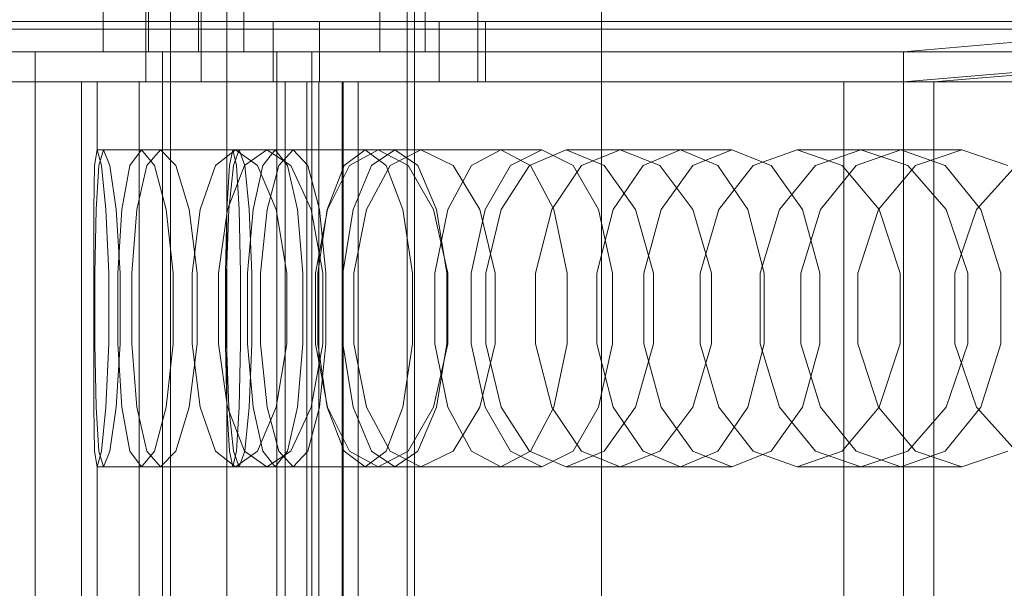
# Model space of a CAD drawing. Header units: millimetres. Extents: x -2233 to 61924, y -68080 to 6847.
# Tile 608 of 656: x 24848 to 24978, y -17867 to -17792. Entities that reach past the tile are written whole.
import ezdxf

# ---------------------------------------------------------------- set-up
doc = ezdxf.new("R2010")
doc.units = ezdxf.units.MM
for name, color, linetype, lineweight in [('COTAS_P', 1, 'Continuous', 0), ('superior_briquetadora', 7, 'Continuous', 0), ('superior_C02', 7, 'Continuous', 0), ('superior_C02-briq', 7, 'Continuous', 0), ('superior_C05', 7, 'Continuous', 0)]:
    doc.layers.add(name, color=color, linetype=linetype, lineweight=lineweight)
doc.dimstyles.new('R19_100', dxfattribs={"dimtxt": 250, "dimasz": 150, "dimexe": 150, "dimexo": 80, "dimgap": 100, "dimtad": 1, "dimtih": 1, "dimtoh": 1, "dimdsep": 46, "dimcen": 0.09, "dimadec": 0, "dimazin": 0, "dimtfac": 1, "dimtdec": 4, "dimtofl": 0, "dimtmove": 0, "dimatfit": 3, "dimfxl": 1, "dimtolj": 1, "dimtzin": 0, "dimarcsym": 0})

# ---------------------------------------------------------------- blocks, each defined once
blk = doc.blocks.new('DIM_R28_34')
at = {"layer": 'COTAS_P'}
for p, q in [((24250.07, -17080), (24400.07, -17035)), ((26750.07, -17080), (26600.07, -17035)), ((24250.07, -17980), (24250.07, -17080)), ((24250.07, -17080), (26750.07, -17080)), ((24250.07, -17080), (24400.07, -17125)), ((26750.07, -17080), (26600.07, -17125)), ((26750.07, -17980), (26750.07, -17080))]:
    blk.add_line(p, q, dxfattribs=at)
blk.add_text('2500 P', height=250, dxfattribs=at).set_placement((25500.07, -16980))

msp = doc.modelspace()

# ---------------------------------------------------------------- linework, layer by layer
at = {"layer": 'superior_briquetadora'}
for p, q in [((24965.067, -17796), (25047.067, -17789)), ((24859.067, -17796), (24859.067, -17790)), ((24864.712, -17792), (24864.712, -17790)), ((24865.067, -17790), (24865.067, -17796)), ((24871.712, -17796), (24871.712, -17790)), ((24872.067, -17790), (24872.067, -17792)), ((24877.712, -17790), (24877.712, -17796)), ((24895.712, -17796), (24895.712, -17790)), ((24901.712, -17790), (24901.712, -17796)), ((24908.712, -17790), (24908.712, -17792)), ((25050.067, -17793), (24650.067, -17793)), ((24653.067, -17793), (25047.067, -17793)), ((24827.086, -17792), (24992.28, -17792)), ((24872.067, -17792), (24828.067, -17792)), ((24998.408, -17792), (24833.215, -17792)), ((24908.712, -17792), (24864.712, -17792)), ((24864.712, -17800), (24864.712, -17792)), ((24872.067, -17792), (24872.067, -17800)), ((24887.707, -17792), (24881.578, -17792)), ((24881.578, -17792), (24903.565, -17792)), ((24881.578, -17792), (24881.578, -17800)), ((24909.694, -17792), (24887.707, -17792)), ((24887.707, -17792), (24887.707, -17800)), ((24903.565, -17792), (24909.694, -17792)), ((24903.565, -17800), (24903.565, -17792)), ((24908.712, -17792), (24908.712, -17800)), ((24909.694, -17792), (24909.694, -17800)), ((25047.067, -17793), (24965.067, -17800)), ((24969.067, -17800), (25051.067, -17793)), ((24735.067, -17796), (24965.067, -17796)), ((24813.423, -17796), (24850.067, -17796)), ((24818.067, -17796), (24882.067, -17796)), ((25003.55, -17796), (24833.215, -17796)), ((24833.215, -17796), (24850.067, -17796)), ((24850.067, -17796), (25034.545, -17796)), ((24850.067, -17796), (24850.067, -17800)), ((24886.712, -17796), (24850.067, -17796)), ((24850.067, -17796), (24866.92, -17796)), ((24865.067, -17796), (24859.067, -17796)), ((24866.92, -17796), (24903.565, -17796)), ((24866.92, -17796), (24866.92, -17800)), ((24877.712, -17796), (24871.712, -17796)), ((24882.067, -17796), (24965.067, -17796)), ((24882.067, -17796), (24882.067, -17800)), ((24903.565, -17796), (24886.712, -17796)), ((24886.712, -17796), (24886.712, -17800)), ((24901.712, -17796), (24895.712, -17796)), ((24903.565, -17800), (24903.565, -17796)), ((24965.067, -17796), (24965.067, -17800)), ((24965.067, -17800), (24735.067, -17800)), ((24850.067, -17800), (24813.423, -17800)), ((24882.067, -17800), (24818.067, -17800)), ((24992.28, -17800), (24827.086, -17800)), ((24872.067, -17800), (24828.067, -17800)), ((24833.215, -17800), (25003.55, -17800)), ((24850.067, -17800), (24833.215, -17800)), ((24833.215, -17800), (24998.408, -17800)), ((24836.279, -17800), (25011.114, -17800)), ((25006.614, -17800), (24836.279, -17800)), ((24843.939, -17800), (25028.416, -17800)), ((24843.939, -17800), (24850.067, -17800)), ((25018.774, -17800), (24843.939, -17800)), ((25034.545, -17800), (24850.067, -17800)), ((24850.067, -17800), (24850.067, -18160)), ((24850.067, -17800), (24886.712, -17800)), ((24856.196, -17800), (24850.067, -17800)), ((24866.92, -17800), (24850.067, -17800)), ((24892.841, -17800), (24856.196, -17800)), ((24856.196, -17800), (24856.196, -18160)), ((24856.196, -17800), (24883.199, -17800)), ((24863.856, -17800), (24856.196, -17800)), ((24858.353, -17800), (24857.818, -17800)), ((24857.818, -17800), (24858.29, -17800)), ((24858.29, -17800), (24859.768, -17800)), ((24858.29, -17800), (24858.29, -17809)), ((24859.893, -17800), (24858.353, -17800)), ((24859.768, -17800), (24862.247, -17800)), ((24862.435, -17800), (24859.893, -17800)), ((24862.247, -17800), (24865.722, -17800)), ((24865.972, -17800), (24862.435, -17800)), ((24890.859, -17800), (24863.856, -17800)), ((24863.856, -17800), (24863.856, -18160)), ((24863.856, -17800), (24887.645, -17800)), ((24866.92, -17800), (24863.856, -17800)), ((24908.712, -17800), (24864.712, -17800)), ((24865.722, -17800), (24870.184, -17800)), ((24870.495, -17800), (24865.972, -17800)), ((24890.709, -17800), (24866.92, -17800)), ((24866.92, -17800), (24866.92, -18160)), ((24903.565, -17800), (24866.92, -17800)), ((24870.184, -17800), (24875.621, -17800)), ((24875.993, -17800), (24870.495, -17800)), ((24875.621, -17800), (24882.019, -17800)), ((24882.45, -17800), (24875.993, -17800)), ((24903.565, -17800), (24881.578, -17800)), ((24881.578, -17800), (24887.707, -17800)), ((24882.019, -17800), (24889.362, -17800)), ((24965.067, -17800), (24882.067, -17800)), ((24882.067, -17800), (24882.067, -18160)), ((24886.067, -17800), (24882.067, -17800)), ((24889.852, -17800), (24882.45, -17800)), ((24883.199, -17800), (24883.199, -18160)), ((24890.859, -17800), (24883.199, -17800)), ((24886.067, -18160), (24886.067, -17800)), ((24886.067, -17800), (24969.067, -17800)), ((24886.712, -17800), (24886.712, -18160)), ((24892.841, -17800), (24886.712, -17800)), ((24886.712, -17800), (24903.565, -17800)), ((24887.645, -17800), (24887.645, -18160)), ((24890.709, -17800), (24887.645, -17800)), ((24887.707, -17800), (24909.694, -17800)), ((24889.362, -17800), (24897.631, -17800)), ((24898.178, -17800), (24889.852, -17800)), ((24890.709, -18160), (24890.709, -17800)), ((24890.859, -18160), (24890.859, -17800)), ((24892.841, -18160), (24892.841, -17800)), ((24897.631, -17800), (24906.804, -17800)), ((24907.407, -17800), (24898.178, -17800)), ((24909.694, -17800), (24903.565, -17800)), ((24906.804, -17800), (24916.859, -17800)), ((24917.516, -17800), (24907.407, -17800)), ((24916.859, -17800), (24927.769, -17800)), ((24928.478, -17800), (24917.516, -17800)), ((24927.769, -17800), (24939.506, -17800)), ((24940.266, -17800), (24928.478, -17800)), ((24939.506, -17800), (24952.04, -17800)), ((24952.85, -17800), (24940.266, -17800)), ((24952.04, -17800), (24965.34, -17800)), ((24966.196, -17800), (24952.85, -17800)), ((24957.171, -18160), (24957.171, -17800)), ((24959.747, -17800), (24957.171, -17800)), ((24957.171, -17800), (24961.437, -17800)), ((24968.774, -17800), (24959.747, -17800)), ((24961.437, -17800), (24971.896, -17800)), ((24965.067, -17800), (24965.067, -18160)), ((24969.067, -17800), (24965.067, -17800)), ((24965.34, -17800), (24979.37, -17800)), ((24980.271, -17800), (24966.196, -17800)), ((24982.877, -17800), (24968.774, -17800)), ((24969.067, -18160), (24969.067, -17800)), ((24971.896, -17800), (24986.956, -17800)), ((24857.949, -17811.08), (24858.29, -17809)), ((24876.268, -17809), (24858.29, -17809)), ((24858.29, -17809), (24858.843, -17811.08)), ((24859.129, -17809), (24858.49, -17811.08)), ((24877.069, -17809), (24859.129, -17809)), ((24859.98, -17811.08), (24859.129, -17809)), ((24862.627, -17811.08), (24864.154, -17809)), ((24881.863, -17809), (24864.154, -17809)), ((24864.154, -17809), (24865.889, -17811.08)), ((24866.658, -17809), (24864.838, -17811.08)), ((24884.252, -17809), (24866.658, -17809)), ((24868.685, -17811.08), (24866.658, -17809)), ((24873.934, -17811.08), (24876.621, -17809)), ((24876.268, -17809), (24875.821, -17811.08)), ((24876.715, -17811.08), (24876.268, -17809)), ((24876.325, -17811.08), (24877.069, -17809)), ((24893.758, -17809), (24876.621, -17809)), ((24876.621, -17809), (24879.509, -17811.08)), ((24877.069, -17809), (24877.814, -17811.08)), ((24880.747, -17809), (24877.777, -17811.08)), ((24881.863, -17809), (24880.232, -17811.08)), ((24897.695, -17809), (24880.747, -17809)), ((24883.916, -17811.08), (24880.747, -17809)), ((24883.494, -17811.08), (24881.863, -17809)), ((24882.329, -17811.08), (24884.252, -17809)), ((24884.252, -17809), (24886.176, -17811.08)), ((24893.758, -17809), (24890.971, -17811.08)), ((24891.677, -17811.08), (24895.478, -17809)), ((24896.545, -17811.08), (24893.758, -17809)), ((24894.625, -17811.08), (24897.695, -17809)), ((24911.749, -17809), (24895.478, -17809)), ((24895.478, -17809), (24899.469, -17811.08)), ((24901.155, -17809), (24897.085, -17811.08)), ((24897.695, -17809), (24900.764, -17811.08)), ((24917.166, -17809), (24901.155, -17809)), ((24905.412, -17811.08), (24901.155, -17809)), ((24911.749, -17809), (24907.854, -17811.08)), ((24915.645, -17811.08), (24911.749, -17809)), ((24913.003, -17811.08), (24917.166, -17809)), ((24915.553, -17811.08), (24920.402, -17809)), ((24917.166, -17809), (24921.329, -17811.08)), ((24935.53, -17809), (24920.402, -17809)), ((24920.402, -17809), (24925.429, -17811.08)), ((24927.533, -17809), (24922.434, -17811.08)), ((24942.334, -17809), (24927.533, -17809)), ((24932.806, -17811.08), (24927.533, -17809)), ((24935.53, -17809), (24930.592, -17811.08)), ((24940.467, -17811.08), (24935.53, -17809)), ((24937.148, -17811.08), (24942.334, -17809)), ((24942.334, -17809), (24947.519, -17811.08)), ((24945.152, -17811.08), (24950.966, -17809)), ((24964.692, -17809), (24950.966, -17809)), ((24950.966, -17809), (24956.942, -17811.08)), ((24959.429, -17809), (24953.388, -17811.08)), ((24964.692, -17809), (24958.797, -17811.08)), ((24972.767, -17809), (24959.429, -17809)), ((24965.627, -17811.08), (24959.429, -17809)), ((24970.586, -17811.08), (24964.692, -17809)), ((24966.648, -17811.08), (24972.767, -17809)), ((24972.767, -17809), (24978.885, -17811.08)), ((24857.828, -17816.906), (24857.949, -17811.08)), ((24858.49, -17811.08), (24858.13, -17816.906)), ((24858.843, -17811.08), (24859.439, -17816.906)), ((24860.814, -17816.906), (24859.98, -17811.08)), ((24861.553, -17816.906), (24862.627, -17811.08)), ((24864.838, -17811.08), (24863.528, -17816.906)), ((24865.889, -17811.08), (24867.431, -17816.906)), ((24870.46, -17816.906), (24868.685, -17811.08)), ((24871.926, -17816.906), (24873.934, -17811.08)), ((24875.821, -17811.08), (24875.463, -17816.907)), ((24877.777, -17811.08), (24875.539, -17816.906)), ((24875.728, -17816.907), (24876.325, -17811.08)), ((24877.074, -17816.907), (24876.715, -17811.08)), ((24877.814, -17811.08), (24878.411, -17816.907)), ((24880.232, -17811.08), (24878.924, -17816.907)), ((24879.509, -17811.08), (24881.971, -17816.906)), ((24880.786, -17816.907), (24882.329, -17811.08)), ((24884.802, -17816.907), (24883.494, -17811.08)), ((24886.602, -17816.906), (24883.916, -17811.08)), ((24886.176, -17811.08), (24887.718, -17816.907)), ((24890.971, -17811.08), (24888.736, -17816.907)), ((24888.769, -17816.906), (24891.677, -17811.08)), ((24892.163, -17816.907), (24894.625, -17811.08)), ((24897.085, -17811.08), (24893.959, -17816.906)), ((24898.78, -17816.907), (24896.545, -17811.08)), ((24899.469, -17811.08), (24902.808, -17816.906)), ((24900.764, -17811.08), (24903.226, -17816.907)), ((24907.854, -17811.08), (24904.73, -17816.907)), ((24908.962, -17816.906), (24905.412, -17811.08)), ((24909.664, -17816.907), (24913.003, -17811.08)), ((24911.794, -17816.906), (24915.553, -17811.08)), ((24918.769, -17816.907), (24915.645, -17811.08)), ((24922.434, -17811.08), (24918.472, -17816.906)), ((24921.329, -17811.08), (24924.668, -17816.907)), ((24925.429, -17811.08), (24929.587, -17816.906)), ((24930.592, -17811.08), (24926.633, -17816.907)), ((24937.159, -17816.906), (24932.806, -17811.08)), ((24932.99, -17816.907), (24937.148, -17811.08)), ((24944.427, -17816.907), (24940.467, -17811.08)), ((24940.606, -17816.906), (24945.152, -17811.08)), ((24947.519, -17811.08), (24951.677, -17816.907)), ((24953.388, -17811.08), (24948.658, -17816.906)), ((24958.797, -17811.08), (24954.07, -17816.907)), ((24956.942, -17811.08), (24961.85, -17816.906)), ((24961.741, -17816.907), (24966.648, -17811.08)), ((24970.71, -17816.906), (24965.627, -17811.08)), ((24975.314, -17816.907), (24970.586, -17811.08)), ((24974.714, -17816.906), (24979.968, -17811.08)), ((24857.819, -17825.326), (24857.828, -17816.906)), ((24858.13, -17816.906), (24857.989, -17825.326)), ((24859.439, -17816.906), (24859.829, -17825.326)), ((24861.335, -17825.326), (24860.814, -17816.906)), ((24861.015, -17825.326), (24861.553, -17816.906)), ((24863.528, -17816.906), (24862.858, -17825.326)), ((24867.431, -17816.906), (24868.345, -17825.326)), ((24871.503, -17825.326), (24870.46, -17816.906)), ((24870.867, -17825.326), (24871.926, -17816.906)), ((24875.539, -17816.906), (24874.353, -17825.326)), ((24875.463, -17816.907), (24875.264, -17825.327)), ((24875.396, -17825.327), (24875.728, -17816.907)), ((24877.273, -17825.327), (24877.074, -17816.907)), ((24878.924, -17816.907), (24878.198, -17825.327)), ((24878.411, -17816.907), (24878.742, -17825.327)), ((24879.93, -17825.327), (24880.786, -17816.907)), ((24881.971, -17816.906), (24883.393, -17825.326)), ((24885.528, -17825.327), (24884.802, -17816.907)), ((24888.147, -17825.326), (24886.602, -17816.906)), ((24887.208, -17825.326), (24888.769, -17816.906)), ((24888.736, -17816.907), (24887.495, -17825.327)), ((24887.718, -17816.907), (24888.575, -17825.327)), ((24890.797, -17825.327), (24892.163, -17816.907)), ((24893.959, -17816.906), (24892.276, -17825.326)), ((24900.021, -17825.327), (24898.78, -17816.907)), ((24902.808, -17816.906), (24904.714, -17825.326)), ((24904.73, -17816.907), (24902.996, -17825.327)), ((24903.226, -17816.907), (24904.592, -17825.327)), ((24907.812, -17825.327), (24909.664, -17816.907)), ((24910.985, -17825.326), (24908.962, -17816.906)), ((24909.757, -17825.326), (24911.794, -17816.906)), ((24918.472, -17816.906), (24916.321, -17825.326)), ((24920.503, -17825.327), (24918.769, -17816.907)), ((24926.633, -17816.907), (24924.435, -17825.327)), ((24924.668, -17816.907), (24926.521, -17825.327)), ((24929.587, -17816.906), (24931.945, -17825.326)), ((24930.682, -17825.327), (24932.99, -17816.907)), ((24939.624, -17825.326), (24937.159, -17816.906)), ((24938.129, -17825.326), (24940.606, -17816.906)), ((24946.624, -17825.327), (24944.427, -17816.907)), ((24948.658, -17816.906), (24946.077, -17825.326)), ((24954.07, -17816.907), (24951.446, -17825.327)), ((24951.677, -17816.907), (24953.985, -17825.327)), ((24959.017, -17825.327), (24961.741, -17816.907)), ((24961.85, -17816.906), (24964.619, -17825.326)), ((24973.575, -17825.326), (24970.71, -17816.906)), ((24971.838, -17825.326), (24974.714, -17816.906)), ((24977.937, -17825.327), (24975.314, -17816.907)), ((24857.819, -17834.674), (24857.819, -17825.326)), ((24857.989, -17825.326), (24857.989, -17834.674)), ((24859.829, -17825.326), (24859.829, -17834.674)), ((24861.015, -17834.674), (24861.015, -17825.326)), ((24861.335, -17834.674), (24861.335, -17825.326)), ((24862.858, -17825.326), (24862.858, -17834.674)), ((24868.345, -17825.326), (24868.345, -17834.674)), ((24870.867, -17834.674), (24870.867, -17825.326)), ((24871.503, -17834.674), (24871.503, -17825.326)), ((24874.353, -17825.326), (24874.353, -17834.674)), ((24875.264, -17825.327), (24875.264, -17834.673)), ((24875.396, -17834.673), (24875.396, -17825.327)), ((24877.273, -17834.673), (24877.273, -17825.327)), ((24878.198, -17825.327), (24878.198, -17834.673)), ((24878.742, -17825.327), (24878.742, -17834.673)), ((24879.93, -17834.673), (24879.93, -17825.327)), ((24883.393, -17825.326), (24883.393, -17834.674)), ((24885.528, -17834.673), (24885.528, -17825.327)), ((24887.208, -17834.674), (24887.208, -17825.326)), ((24887.495, -17825.327), (24887.495, -17834.673)), ((24888.147, -17834.674), (24888.147, -17825.326)), ((24888.575, -17825.327), (24888.575, -17834.673)), ((24890.797, -17834.673), (24890.797, -17825.327)), ((24892.276, -17825.326), (24892.276, -17834.674)), ((24900.021, -17834.673), (24900.021, -17825.327)), ((24902.996, -17825.327), (24902.996, -17834.673)), ((24904.592, -17825.327), (24904.592, -17834.673)), ((24904.714, -17825.326), (24904.715, -17834.674)), ((24907.812, -17834.673), (24907.812, -17825.327)), ((24909.757, -17834.674), (24909.757, -17825.326)), ((24910.985, -17834.674), (24910.985, -17825.326)), ((24916.321, -17825.326), (24916.321, -17834.674)), ((24920.503, -17834.673), (24920.503, -17825.327)), ((24924.435, -17825.327), (24924.435, -17834.673)), ((24926.521, -17825.327), (24926.521, -17834.673)), ((24930.682, -17834.673), (24930.682, -17825.327)), ((24931.945, -17825.326), (24931.945, -17834.674)), ((24938.129, -17834.674), (24938.129, -17825.326)), ((24939.624, -17834.674), (24939.624, -17825.326)), ((24946.077, -17825.326), (24946.076, -17834.674)), ((24946.624, -17834.673), (24946.624, -17825.327)), ((24951.446, -17825.327), (24951.446, -17834.673)), ((24953.985, -17825.327), (24953.985, -17834.673)), ((24959.017, -17834.673), (24959.017, -17825.327)), ((24964.619, -17825.326), (24964.619, -17834.674)), ((24971.838, -17834.674), (24971.838, -17825.326)), ((24973.575, -17834.674), (24973.575, -17825.326)), ((24977.937, -17834.673), (24977.937, -17825.327)), ((24857.828, -17843.094), (24857.819, -17834.674)), ((24857.989, -17834.674), (24858.13, -17843.094)), ((24859.829, -17834.674), (24859.439, -17843.094)), ((24860.814, -17843.094), (24861.335, -17834.674)), ((24861.553, -17843.094), (24861.015, -17834.674)), ((24862.858, -17834.674), (24863.528, -17843.094)), ((24868.345, -17834.674), (24867.431, -17843.094)), ((24870.46, -17843.094), (24871.503, -17834.674)), ((24871.926, -17843.094), (24870.867, -17834.674)), ((24874.353, -17834.674), (24875.539, -17843.094)), ((24875.264, -17834.673), (24875.463, -17843.093)), ((24875.728, -17843.093), (24875.396, -17834.673)), ((24877.074, -17843.093), (24877.273, -17834.673)), ((24878.198, -17834.673), (24878.924, -17843.093)), ((24878.742, -17834.673), (24878.411, -17843.093)), ((24880.786, -17843.093), (24879.93, -17834.673)), ((24883.393, -17834.674), (24881.971, -17843.094)), ((24884.802, -17843.093), (24885.528, -17834.673)), ((24886.602, -17843.094), (24888.147, -17834.674)), ((24888.769, -17843.094), (24887.208, -17834.674)), ((24887.495, -17834.673), (24888.736, -17843.093)), ((24888.575, -17834.673), (24887.718, -17843.093)), ((24892.163, -17843.093), (24890.797, -17834.673)), ((24892.276, -17834.674), (24893.959, -17843.094)), ((24898.78, -17843.093), (24900.021, -17834.673)), ((24904.715, -17834.674), (24902.808, -17843.094)), ((24902.996, -17834.673), (24904.73, -17843.093)), ((24904.592, -17834.673), (24903.226, -17843.093)), ((24909.664, -17843.093), (24907.812, -17834.673)), ((24908.962, -17843.094), (24910.985, -17834.674)), ((24911.794, -17843.094), (24909.757, -17834.674)), ((24916.321, -17834.674), (24918.472, -17843.094)), ((24918.769, -17843.093), (24920.503, -17834.673)), ((24924.435, -17834.673), (24926.633, -17843.093)), ((24926.521, -17834.673), (24924.668, -17843.093)), ((24931.945, -17834.674), (24929.587, -17843.094)), ((24932.99, -17843.093), (24930.682, -17834.673)), ((24937.159, -17843.094), (24939.624, -17834.674)), ((24940.606, -17843.094), (24938.129, -17834.674)), ((24944.427, -17843.093), (24946.624, -17834.673)), ((24946.076, -17834.674), (24948.658, -17843.094)), ((24951.446, -17834.673), (24954.07, -17843.093)), ((24953.985, -17834.673), (24951.677, -17843.093)), ((24961.741, -17843.093), (24959.017, -17834.673)), ((24964.619, -17834.674), (24961.85, -17843.094)), ((24970.71, -17843.094), (24973.575, -17834.674)), ((24974.714, -17843.094), (24971.838, -17834.674)), ((24975.314, -17843.093), (24977.937, -17834.673)), ((24857.949, -17848.92), (24857.828, -17843.094)), ((24858.13, -17843.094), (24858.49, -17848.92)), ((24859.439, -17843.094), (24858.843, -17848.92)), ((24859.98, -17848.92), (24860.814, -17843.094)), ((24862.627, -17848.92), (24861.553, -17843.094)), ((24863.528, -17843.094), (24864.838, -17848.92)), ((24867.431, -17843.094), (24865.889, -17848.92)), ((24868.685, -17848.92), (24870.46, -17843.094)), ((24873.934, -17848.92), (24871.926, -17843.094)), ((24875.463, -17843.093), (24875.821, -17848.92)), ((24875.539, -17843.094), (24877.777, -17848.92)), ((24876.325, -17848.92), (24875.728, -17843.093)), ((24876.715, -17848.92), (24877.074, -17843.093)), ((24878.411, -17843.093), (24877.814, -17848.92)), ((24878.924, -17843.093), (24880.232, -17848.92)), ((24881.971, -17843.094), (24879.509, -17848.92)), ((24882.329, -17848.92), (24880.786, -17843.093)), ((24883.494, -17848.92), (24884.802, -17843.093)), ((24883.916, -17848.92), (24886.602, -17843.094)), ((24887.718, -17843.093), (24886.176, -17848.92)), ((24888.736, -17843.093), (24890.971, -17848.92)), ((24891.677, -17848.92), (24888.769, -17843.094)), ((24894.625, -17848.92), (24892.163, -17843.093)), ((24893.959, -17843.094), (24897.086, -17848.92)), ((24896.545, -17848.92), (24898.78, -17843.093)), ((24902.808, -17843.094), (24899.469, -17848.92)), ((24903.226, -17843.093), (24900.764, -17848.92)), ((24904.73, -17843.093), (24907.854, -17848.92)), ((24905.412, -17848.92), (24908.962, -17843.094)), ((24913.003, -17848.92), (24909.664, -17843.093)), ((24915.553, -17848.92), (24911.794, -17843.094)), ((24915.645, -17848.92), (24918.769, -17843.093)), ((24918.472, -17843.094), (24922.434, -17848.92)), ((24924.668, -17843.093), (24921.329, -17848.92)), ((24929.587, -17843.094), (24925.428, -17848.92)), ((24926.633, -17843.093), (24930.592, -17848.92)), ((24932.806, -17848.92), (24937.159, -17843.094)), ((24937.148, -17848.92), (24932.99, -17843.093)), ((24940.467, -17848.92), (24944.427, -17843.093)), ((24945.152, -17848.92), (24940.606, -17843.094)), ((24951.677, -17843.093), (24947.519, -17848.92)), ((24948.658, -17843.094), (24953.388, -17848.92)), ((24954.07, -17843.093), (24958.797, -17848.92)), ((24961.85, -17843.094), (24956.942, -17848.92)), ((24966.648, -17848.92), (24961.741, -17843.093)), ((24965.627, -17848.92), (24970.71, -17843.094)), ((24970.586, -17848.92), (24975.314, -17843.093)), ((24979.968, -17848.92), (24974.714, -17843.094)), ((24858.29, -17851), (24857.949, -17848.92)), ((24858.843, -17848.92), (24858.29, -17851)), ((24858.49, -17848.92), (24859.129, -17851)), ((24859.129, -17851), (24859.98, -17848.92)), ((24864.154, -17851), (24862.627, -17848.92)), ((24865.889, -17848.92), (24864.154, -17851)), ((24864.838, -17848.92), (24866.658, -17851)), ((24866.658, -17851), (24868.685, -17848.92)), ((24876.621, -17851), (24873.934, -17848.92)), ((24875.821, -17848.92), (24876.268, -17851)), ((24876.268, -17851), (24876.715, -17848.92)), ((24877.069, -17851), (24876.325, -17848.92)), ((24879.509, -17848.92), (24876.621, -17851)), ((24877.814, -17848.92), (24877.069, -17851)), ((24877.777, -17848.92), (24880.747, -17851)), ((24880.232, -17848.92), (24881.863, -17851)), ((24880.747, -17851), (24883.916, -17848.92)), ((24881.863, -17851), (24883.494, -17848.92)), ((24884.252, -17851), (24882.329, -17848.92)), ((24886.176, -17848.92), (24884.252, -17851)), ((24890.971, -17848.92), (24893.758, -17851)), ((24895.478, -17851), (24891.677, -17848.92)), ((24893.758, -17851), (24896.545, -17848.92)), ((24897.695, -17851), (24894.625, -17848.92)), ((24899.469, -17848.92), (24895.478, -17851)), ((24897.086, -17848.92), (24901.155, -17851)), ((24900.764, -17848.92), (24897.695, -17851)), ((24901.155, -17851), (24905.412, -17848.92)), ((24907.854, -17848.92), (24911.749, -17851)), ((24911.749, -17851), (24915.645, -17848.92)), ((24917.166, -17851), (24913.003, -17848.92)), ((24920.402, -17851), (24915.553, -17848.92)), ((24921.329, -17848.92), (24917.166, -17851)), ((24925.428, -17848.92), (24920.402, -17851)), ((24922.434, -17848.92), (24927.533, -17851)), ((24927.533, -17851), (24932.806, -17848.92)), ((24930.592, -17848.92), (24935.53, -17851)), ((24935.53, -17851), (24940.467, -17848.92)), ((24942.334, -17851), (24937.148, -17848.92)), ((24947.519, -17848.92), (24942.334, -17851)), ((24950.966, -17851), (24945.152, -17848.92)), ((24956.942, -17848.92), (24950.966, -17851)), ((24953.388, -17848.92), (24959.429, -17851)), ((24958.797, -17848.92), (24964.692, -17851)), ((24959.429, -17851), (24965.627, -17848.92)), ((24964.692, -17851), (24970.586, -17848.92)), ((24972.767, -17851), (24966.648, -17848.92)), ((24978.885, -17848.92), (24972.767, -17851)), ((24876.268, -17851), (24858.29, -17851)), ((24858.29, -17851), (24858.29, -17869)), ((24877.069, -17851), (24859.129, -17851)), ((24881.863, -17851), (24864.154, -17851)), ((24884.252, -17851), (24866.658, -17851)), ((24893.758, -17851), (24876.621, -17851)), ((24897.695, -17851), (24880.747, -17851)), ((24911.749, -17851), (24895.478, -17851)), ((24917.166, -17851), (24901.155, -17851)), ((24935.53, -17851), (24920.402, -17851)), ((24942.334, -17851), (24927.533, -17851)), ((24964.692, -17851), (24950.966, -17851)), ((24972.767, -17851), (24959.429, -17851))]:
    msp.add_line(p, q, dxfattribs=at)
at = {"layer": 'superior_C02'}
for p, q in [((24868.001, -18300), (24868.001, -17700)), ((24875.452, -17700), (24875.452, -18300))]:
    msp.add_line(p, q, dxfattribs=at)
at = {"layer": 'superior_C02-briq'}
msp.add_line((24925.067, -18275), (24925.067, -17725), dxfattribs=at)
at = {"layer": 'superior_C05'}
for p, q in [((24899.317, -18205), (24899.317, -17755)), ((24900.317, -18205), (24900.317, -17755))]:
    msp.add_line(p, q, dxfattribs=at)

# ---------------------------------------------------------------- dimensions: what is measured, and where the dimension line sits
at = {"layer": 'COTAS_P'}
dim = msp.add_aligned_dim(p1=(24250.067, -17980), p2=(26750.067, -17980), distance=900, text='<> P', dimstyle='R19_100', dxfattribs=at)
dim.commit()
dim.dimension.update_dxf_attribs({"geometry": 'DIM_R28_34', "text_midpoint": (25500.067, -17080)})

doc.saveas('drawing.dxf')
